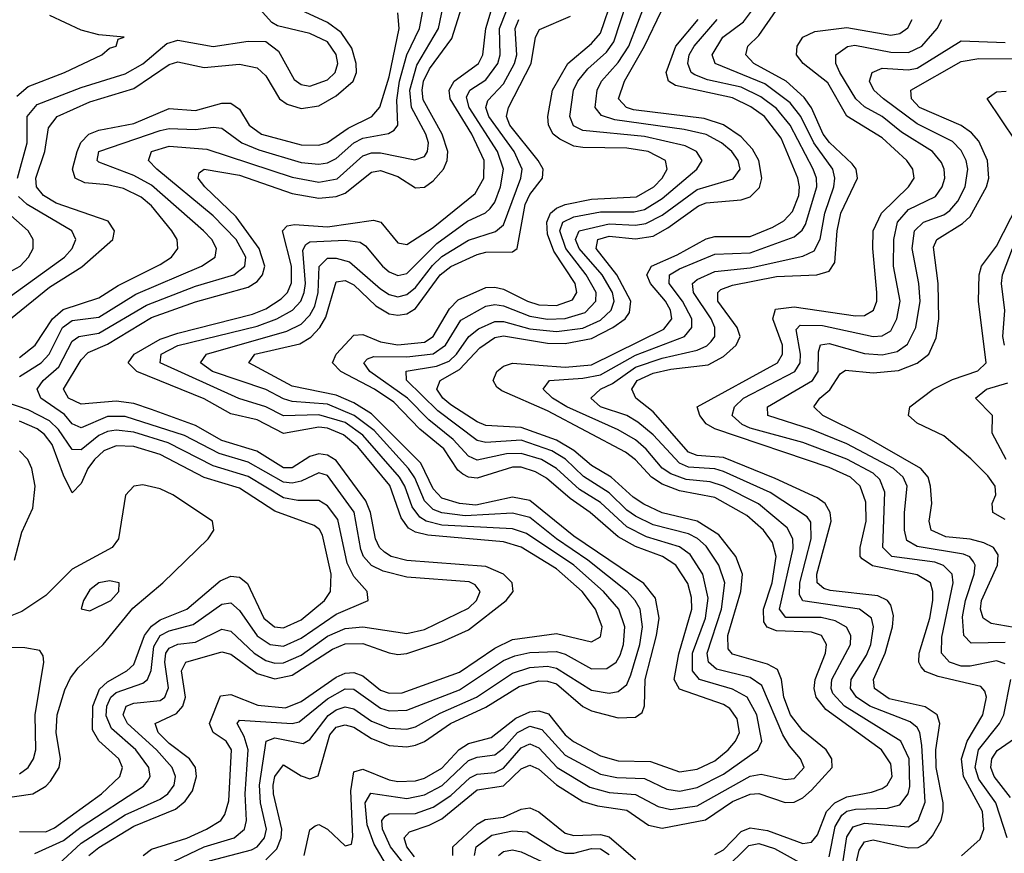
# Model space of a CAD drawing. Header units: inches. Extents: x 990535 to 1117859, y 769386 to 892122.
# Tile 291 of 656: x 1041711 to 1043948, y 875355 to 877250. Entities that reach past the tile are written whole.
import ezdxf

# ---------------------------------------------------------------- set-up
doc = ezdxf.new("R2010")
doc.units = ezdxf.units.IN
doc.header["$MEASUREMENT"] = 0
doc.layers.add('B0847', color=7, linetype='Continuous')

msp = doc.modelspace()

# ---------------------------------------------------------------- linework, layer by layer
at = {"layer": 'B0847', "color": 5}
for points, elevation in [([(1041867.3, 875350), (1041890, 875368.2), (1041970, 875416.5), (1042064.4, 875455.6), (1042086.4, 875473.6), (1042102.9, 875497.1), (1042112.3, 875530), (1042109.9, 875550), (1042096.2, 875570), (1042050, 875604.9), (1042025.3, 875630), (1042018.7, 875650), (1042067, 875673), (1042081.5, 875690), (1042087.1, 875710), (1042078.2, 875770), (1042088.3, 875790), (1042170, 875813), (1042190, 875807.8), (1042250, 875764), (1042290, 875752), (1042330, 875760.4), (1042421, 875819), (1042450, 875831.4), (1042490, 875831.7), (1042550, 875811.2), (1042570, 875806.9), (1042590, 875809.1), (1042670, 875836.1), (1042730, 875863.1), (1042815.9, 875930), (1042831.7, 875950), (1042829.9, 875970), (1042809.8, 875989.7), (1042770, 876006.8), (1042590, 876020.5), (1042554.8, 876030), (1042539.4, 876039.4), (1042528.1, 876050), (1042518.8, 876070), (1042507.5, 876130), (1042496.7, 876156.7), (1042430, 876248.2), (1042410, 876260.3), (1042390, 876263.4), (1042370, 876257), (1042330, 876231), (1042310, 876231), (1042249.1, 876269.1), (1042170, 876293.6), (1042110, 876327.3), (1042010, 876364.1), (1041970, 876377.3), (1041930, 876383.2), (1041850, 876376.3), (1041821.8, 876390), (1041810, 876409.9), (1041850, 876476.5), (1041866.5, 876493.5), (1041910, 876512.7), (1042010, 876573.1), (1042110, 876608.6), (1042230, 876642.3), (1042250, 876654.7), (1042262.6, 876670), (1042267.3, 876690), (1042254.9, 876730), (1042202.2, 876802.2), (1042131.1, 876870), (1042115.9, 876890), (1042118.2, 876901.8), (1042129.6, 876910), (1042210, 876896.2), (1042330, 876855), (1042390, 876844.4), (1042430, 876848), (1042450, 876855.4), (1042510, 876903.7), (1042530, 876907.1), (1042570, 876893.8), (1042610, 876868.1), (1042630, 876869.4), (1042650, 876883.6), (1042673.2, 876910), (1042682.1, 876930), (1042683.2, 876950), (1042670.1, 876990), (1042627.5, 877067.5), (1042624.9, 877090), (1042628.4, 877110), (1042641.5, 877138.5), (1042692.7, 877207.3), (1042737, 877350)], 3720), ([(1042587, 875327), (1042552.9, 875370), (1042535, 875410), (1042533.4, 875430), (1042540.7, 875439.3), (1042550, 875444.6), (1042610, 875445.7), (1042650, 875459.8), (1042690, 875486.6), (1042733.6, 875526.4), (1042750, 875534.9), (1042790, 875538.7), (1042810, 875548.4), (1042850, 875594.6), (1042870, 875603.9), (1042890, 875595), (1042932, 875550), (1043005.9, 875505.9), (1043050, 875493.2), (1043110, 875489.2), (1043161.3, 875461.3), (1043190, 875454.8), (1043250, 875463.4), (1043370, 875530.3), (1043395.2, 875535.2), (1043450, 875522.6), (1043470, 875524.9), (1043492.8, 875550), (1043484.7, 875570), (1043459.3, 875599.3), (1043444.6, 875624.6), (1043396.9, 875736.9), (1043370, 875754.8), (1043293.9, 875773.9), (1043275.7, 875790), (1043272.8, 875810), (1043304.9, 875910), (1043312.7, 875970), (1043299, 876010), (1043270, 876053.5), (1043250.7, 876070.7), (1043230, 876081.1), (1043150, 876102), (1043110, 876121.8), (1043090, 876135.2), (1043050, 876174.2), (1042991.7, 876211.7), (1042950.8, 876250.8), (1042919.9, 876270), (1042850, 876294.6), (1042770, 876289), (1042750, 876293.4), (1042660.9, 876360.9), (1042589.1, 876430.9), (1042589, 876451), (1042657.6, 876462.4), (1042686.2, 876473.8), (1042703.3, 876490), (1042730.8, 876530), (1042752.9, 876547.1), (1042790, 876563.6), (1042810, 876563.9), (1042870, 876547.6), (1042930, 876540.9), (1042990, 876548.5), (1043030, 876567.1), (1043054.7, 876590), (1043061.3, 876610), (1043057.3, 876630), (1043033.8, 876670), (1042982, 876730), (1042973.8, 876750), (1042981.7, 876770), (1043050, 876786), (1043110, 876782.6), (1043133.4, 876786.6), (1043170, 876805.5), (1043250, 876864.2), (1043331.7, 876888.3), (1043347.7, 876910), (1043342.9, 876930), (1043329, 876950), (1043305.1, 876970), (1043270, 876988.9), (1043220.3, 877000.3), (1043062.6, 877022.6), (1043032.5, 877032.5), (1043018.2, 877050), (1043022.7, 877090), (1043032.4, 877110), (1043070, 877152.8), (1043094.3, 877190), (1043155.7, 877350)], 3540), ([(1041705.8, 876890), (1041727.3, 876970), (1041727.8, 877030), (1041750, 877056.8), (1041850, 877095.9), (1041950, 877126.8), (1041990, 877149.6), (1042044.5, 877195.5), (1042070, 877203.1), (1042150, 877189.3), (1042230, 877201.4), (1042270, 877200.7), (1042298.6, 877178.6), (1042334.2, 877114.2), (1042350, 877102.4), (1042370, 877098.8), (1042410, 877113.2), (1042427.4, 877130), (1042433.3, 877150), (1042430, 877170.7), (1042410, 877199.5), (1042370, 877218.9), (1042296.2, 877236.2), (1042283.4, 877243.4), (1042206.4, 877330)], 3840), ([(1041798, 875330), (1041850, 875378), (1041950, 875442.3), (1042030, 875478.2), (1042047.2, 875490), (1042061.4, 875510), (1042064.5, 875530), (1042057.1, 875550), (1042021.3, 875590), (1041955.6, 875650), (1041945.5, 875670), (1041952.1, 875690), (1041970, 875696.8), (1042030, 875702.5), (1042040.6, 875710), (1042049, 875731), (1042040, 875790), (1042042.6, 875810), (1042050, 875821.3), (1042070, 875830.2), (1042110, 875835), (1042170, 875864.3), (1042190, 875860.3), (1042243.6, 875810), (1042270, 875793.2), (1042290, 875787.5), (1042310, 875788.3), (1042350, 875805.9), (1042410, 875848.4), (1042450, 875866.4), (1042490, 875869.6), (1042590, 875855.1), (1042630, 875863.9), (1042730, 875912.1), (1042748.7, 875930), (1042756.6, 875950), (1042745.7, 875965.7), (1042732, 875972), (1042590, 875983.1), (1042536.3, 875996.3), (1042509.7, 876009.7), (1042491.7, 876030), (1042485.6, 876045.6), (1042470.4, 876130.4), (1042410, 876213.8), (1042390, 876220.1), (1042350, 876200.9), (1042330, 876196.3), (1042310, 876198.7), (1042230, 876244.4), (1042163.6, 876263.6), (1042085.2, 876305.2), (1041950, 876348), (1041910, 876348.3), (1041850, 876322.2), (1041830, 876331.5), (1041812.3, 876352.3), (1041758.6, 876390), (1041750.3, 876410), (1041764, 876430), (1041799.4, 876460.6), (1041830, 876519.1), (1041844.9, 876530), (1041890, 876537.3), (1041998.7, 876601.3), (1042110, 876644), (1042196.9, 876670), (1042222.4, 876690), (1042224.1, 876710), (1042202.1, 876750), (1042150, 876804.5), (1042022.2, 876910), (1042003.4, 876930), (1042010.4, 876950), (1042050, 876962.2), (1042135.8, 876955.8), (1042330, 876891.8), (1042390, 876880.4), (1042431.7, 876888.3), (1042490, 876940.5), (1042510, 876947.4), (1042530, 876947.5), (1042608.6, 876931.4), (1042630, 876939), (1042637.5, 876950), (1042639.3, 876970), (1042633.1, 876990), (1042601, 877050), (1042596.9, 877090), (1042613.2, 877146.8), (1042662.1, 877230), (1042679.1, 877310)], 3740), ([(1042356.7, 875350), (1042370, 875408.7), (1042382, 875418), (1042390, 875420.9), (1042410, 875410), (1042450, 875372.5), (1042464.1, 875375.9), (1042467.5, 875392.5), (1042462.6, 875497.4), (1042470, 875540.6), (1042490, 875546.1), (1042550, 875522), (1042570, 875518.5), (1042610, 875520.2), (1042630, 875525.8), (1042670, 875549), (1042709.2, 875590.8), (1042730, 875604.5), (1042781.7, 875618.4), (1042837.7, 875662.3), (1042870, 875676.4), (1042890, 875679.4), (1042912.2, 875672.2), (1042950, 875624.7), (1042969, 875609), (1043030, 875577.1), (1043070, 875565.7), (1043143.8, 875563.8), (1043210, 875540.6), (1043250, 875546.7), (1043290, 875565.3), (1043320.2, 875590), (1043337.3, 875610), (1043345.9, 875630), (1043341, 875661), (1043324.4, 875684.4), (1043310, 875693.4), (1043210, 875728.3), (1043197.8, 875750), (1043208.5, 875808.5), (1043238, 875910), (1043237, 875937), (1043228.4, 875968.4), (1043201.7, 876010), (1043171.2, 876030), (1043110, 876052.8), (1043070, 876074.5), (1043006.9, 876130), (1042961.4, 876161.4), (1042907.7, 876207.7), (1042882.6, 876222.6), (1042850, 876232.7), (1042830, 876232.8), (1042750, 876207.7), (1042730, 876210.2), (1042717.1, 876217.1), (1042706, 876226), (1042674.2, 876274.2), (1042619.4, 876319.4), (1042560.8, 876380.8), (1042516.6, 876410), (1042440.5, 876450), (1042421, 876470), (1042429.7, 876490), (1042470, 876533.2), (1042490, 876534.2), (1042530, 876517.7), (1042570, 876510.8), (1042630, 876517.2), (1042650.4, 876530), (1042687.1, 876592.9), (1042706.6, 876613.4), (1042770, 876641), (1042790, 876642.1), (1042810, 876637.1), (1042864.4, 876610), (1042890, 876602.1), (1042930, 876600.3), (1042966.6, 876613.4), (1042976.3, 876630), (1042972.8, 876650), (1042924.1, 876724.1), (1042910, 876762.5), (1042908.1, 876790), (1042916.8, 876810), (1042930, 876821.3), (1042950, 876829.7), (1043010, 876841.9), (1043112.4, 876847.6), (1043151.3, 876870), (1043170.5, 876890), (1043181.7, 876910), (1043177.8, 876930), (1043138.8, 876950), (1043090, 876957.6), (1042990, 876959.2), (1042970, 876962.3), (1042938.1, 876978.1), (1042922.9, 876990), (1042912.2, 877010), (1042910.7, 877030), (1042921.2, 877090), (1042955.9, 877150), (1043010, 877196), (1043030, 877219), (1043057.9, 877302)], 3580), ([(1043581.6, 875338.4), (1043590, 875392.3), (1043604.3, 875415.7), (1043630, 875423.6), (1043730, 875415.5), (1043752.3, 875430), (1043768.2, 875471.8), (1043760.6, 875600.6), (1043756, 875630), (1043750, 875641), (1043733.9, 875653.9), (1043641.9, 875690), (1043611.9, 875710), (1043598.1, 875730), (1043599.6, 875750), (1043634.4, 875805.6), (1043644.4, 875830), (1043650.2, 875870), (1043645.7, 875890), (1043618.7, 875910), (1043490, 875928.8), (1043482.4, 875942.4), (1043483.2, 875970), (1043509, 876070), (1043507.9, 876107.9), (1043499.7, 876119.7), (1043415.5, 876175.5), (1043310, 876222.7), (1043290, 876228.7), (1043230, 876232.9), (1043210, 876241.6), (1043150, 876306.6), (1043115.1, 876335.1), (1043090, 876350), (1043030.4, 876370), (1043008.3, 876390), (1043030.3, 876410), (1043057.3, 876422.7), (1043110, 876460.2), (1043170, 876480.3), (1043250, 876498.8), (1043271.5, 876508.5), (1043281.6, 876518.4), (1043289.9, 876530), (1043290, 876550), (1043281.4, 876570), (1043241.2, 876630), (1043239.3, 876650), (1043250, 876659.4), (1043290, 876677.5), (1043370, 876685.8), (1043490, 876712.6), (1043515.4, 876724.6), (1043529.1, 876750.9), (1043539.6, 876810), (1043560.6, 876870), (1043563, 876890), (1043558, 876910), (1043514.7, 876970), (1043485.5, 877030), (1043461.1, 877061.1), (1043403.8, 877103.8), (1043291.1, 877150), (1043284.1, 877170), (1043307.9, 877210), (1043355, 877245), (1043389.1, 877290.9)], 3440), ([(1041690, 876569.8), (1041778, 876642), (1041851.5, 876688.5), (1041922.1, 876750), (1041925.6, 876770), (1041911.9, 876791.9), (1041793.1, 876833.1), (1041764.7, 876850), (1041748.8, 876870), (1041747.4, 876890), (1041767.7, 876950), (1041775.7, 877004.3), (1041796, 877030), (1041870, 877063.5), (1041970, 877093.9), (1042050, 877148.3), (1042070, 877154), (1042130, 877141), (1042210, 877148.5), (1042250, 877140.3), (1042270, 877122.6), (1042300.8, 877070), (1042318.1, 877058.2), (1042350, 877048.1), (1042390, 877053.8), (1042430, 877076.9), (1042468.5, 877110), (1042475.9, 877130), (1042475.3, 877150), (1042465.1, 877185.1), (1042441.1, 877221.1), (1042410, 877243.8), (1042309.9, 877290)], 3820), ([(1041710, 876438.8), (1041759.1, 876470), (1041777.5, 876490), (1041807.6, 876550), (1041830, 876566.4), (1041890, 876573.9), (1041974.1, 876625.9), (1042123.6, 876690), (1042154.5, 876710), (1042157.9, 876730), (1042147.5, 876750), (1042128.5, 876770), (1042010, 876873.9), (1041970, 876895.9), (1041890, 876926.1), (1041886.5, 876930), (1041890, 876950.4), (1042030, 876998.3), (1042050, 877002.4), (1042110, 877000), (1042150, 877005.7), (1042170, 877003.3), (1042215, 876970), (1042254.1, 876954.1), (1042350, 876925.6), (1042390, 876921.4), (1042410, 876924.4), (1042430, 876934.5), (1042470, 876970.4), (1042490, 876980.7), (1042548.5, 876991.5), (1042561.5, 876998.5), (1042569.5, 877010), (1042567.3, 877067.3), (1042573.7, 877110), (1042590.3, 877169.7), (1042618.9, 877230), (1042626.8, 877270)], 3760), ([(1041991.2, 875350), (1042010, 875364.3), (1042090, 875389.7), (1042134.8, 875410), (1042167.2, 875430), (1042176.6, 875443.4), (1042185.4, 875474.6), (1042191.8, 875590), (1042179.5, 875610), (1042149.9, 875630), (1042142, 875650), (1042166.7, 875713.2), (1042190, 875716.1), (1042251.8, 875691.8), (1042314.3, 875685.7), (1042350, 875700.4), (1042430, 875755.8), (1042450, 875764.9), (1042470, 875766.5), (1042490, 875758.9), (1042530, 875726.3), (1042550, 875719.2), (1042579.7, 875720.3), (1042710, 875766.7), (1042790, 875821.4), (1042830, 875840.9), (1042930, 875854.7), (1043010, 875835.9), (1043030, 875846.9), (1043033.7, 875870), (1043018.8, 875910), (1042988.9, 875950), (1042930, 876001.8), (1042850, 876050.9), (1042810, 876062.9), (1042638, 876078), (1042610, 876085), (1042594, 876094), (1042577.5, 876117.5), (1042551.4, 876191.4), (1042479.2, 876279.2), (1042446.4, 876306.4), (1042410, 876321.4), (1042390, 876324), (1042310, 876309.7), (1042250, 876340.5), (1042190, 876354.4), (1042130, 876388.1), (1041976.4, 876450), (1041957, 876470), (1041970.5, 876490), (1042030, 876523.5), (1042070, 876537.7), (1042239.8, 876580.3), (1042270, 876592.8), (1042304.7, 876615.3), (1042319.2, 876630), (1042328.5, 876651.5), (1042328.4, 876690), (1042308, 876770), (1042318.5, 876781.5), (1042335.3, 876784.7), (1042410, 876778.8), (1042514.5, 876794.5), (1042531, 876790), (1042570, 876742.6), (1042590, 876739.3), (1042650, 876777.7), (1042745.1, 876854.9), (1042765.1, 876890), (1042765.9, 876930), (1042738, 876990), (1042689, 877070), (1042686.6, 877090), (1042698.1, 877110), (1042752.8, 877150), (1042763.1, 877170), (1042769.5, 877230), (1042781.7, 877270)], 3680), ([(1042045.3, 875330), (1042130, 875369.7), (1042197.6, 875390), (1042221.2, 875410), (1042226.2, 875430), (1042222.6, 875490), (1042229.4, 875590), (1042220.7, 875620.7), (1042204.6, 875650), (1042210, 875658.1), (1042329.8, 875650.2), (1042345.8, 875654.2), (1042410, 875706.3), (1042450, 875729), (1042470, 875728.1), (1042530, 875685.1), (1042550, 875679.3), (1042590, 875680.3), (1042710, 875726.6), (1042810, 875793.2), (1042835.6, 875804.4), (1042870, 875811.6), (1042930, 875813.8), (1042950, 875807.7), (1043010, 875774.8), (1043044.9, 875775.1), (1043066.1, 875790), (1043074.7, 875805.3), (1043082.4, 875830), (1043085.7, 875870), (1043071.9, 875910), (1043037.1, 875950), (1042969.7, 876010), (1042862.3, 876082.3), (1042830, 876092.7), (1042670, 876101.4), (1042634.4, 876110), (1042619.4, 876119.4), (1042602.5, 876142.5), (1042585.4, 876190), (1042573.5, 876210), (1042490, 876305.9), (1042450, 876334.2), (1042390, 876351.6), (1042310, 876349.6), (1042270, 876370.2), (1042208.6, 876388.6), (1042029.5, 876470), (1042032, 876490), (1042070, 876509.4), (1042250, 876553.2), (1042294.7, 876570), (1042330.1, 876589.9), (1042349, 876610), (1042357, 876630), (1042359.7, 876650), (1042353.7, 876726.3), (1042360.8, 876739.2), (1042370, 876745.1), (1042450, 876748.8), (1042483.9, 876743.9), (1042496, 876736), (1042534.9, 876690), (1042550, 876677.2), (1042570, 876668.8), (1042590, 876673.4), (1042658.6, 876741.4), (1042727.7, 876792.3), (1042768.9, 876811.1), (1042779.3, 876820.7), (1042790, 876835.1), (1042803.1, 876870), (1042810.2, 876910), (1042796.3, 876950), (1042731.8, 877050), (1042726.1, 877073.9), (1042733.3, 877090), (1042770, 877113.1), (1042797, 877150), (1042802.6, 877170), (1042800.8, 877230), (1042816.4, 877270)], 3660), ([(1042554.9, 875310), (1042515.8, 875375.8), (1042500.1, 875420.1), (1042495.2, 875470), (1042508.3, 875491.7), (1042590, 875479.9), (1042630, 875488.2), (1042670.4, 875509.6), (1042730, 875565.9), (1042750, 875573.7), (1042790, 875579.1), (1042810, 875594.4), (1042841.5, 875630), (1042870, 875643.8), (1042896.7, 875636.7), (1042950, 875577.9), (1043030, 875534.9), (1043067.6, 875527.6), (1043130, 875525.1), (1043180.8, 875500.8), (1043210, 875496.1), (1043250, 875504.6), (1043310, 875535.1), (1043387.9, 875590), (1043397, 875610), (1043385.2, 875670), (1043363.4, 875710), (1043330, 875728.1), (1043255.1, 875750), (1043239.1, 875770), (1043239.4, 875810), (1043268.5, 875890), (1043275.2, 875935.2), (1043262.9, 875990), (1043234.3, 876034.3), (1043210, 876051.7), (1043134.8, 876074.8), (1043090, 876097.1), (1043030, 876152.4), (1042982.2, 876182.2), (1042929.9, 876229.9), (1042895.9, 876250), (1042850, 876264.2), (1042817, 876263), (1042750, 876249.1), (1042730, 876257.7), (1042695.6, 876295.6), (1042640.1, 876340.1), (1042591.7, 876390), (1042505.9, 876450), (1042492.8, 876470), (1042501.1, 876478.9), (1042515.5, 876484.5), (1042590, 876483.9), (1042650, 876490.2), (1042677.8, 876510), (1042713, 876567), (1042770, 876598.6), (1042790, 876602.3), (1042810, 876599.2), (1042870, 876575.7), (1042910, 876569.2), (1042950, 876570.5), (1042995.4, 876584.6), (1043019.4, 876610), (1043020.1, 876630), (1042998, 876670), (1042951.6, 876730), (1042938.1, 876770), (1042945, 876790), (1042970, 876802.1), (1043030, 876813.3), (1043106.8, 876813.2), (1043130, 876818.7), (1043170, 876843.6), (1043248.8, 876910), (1043261.1, 876930), (1043248.4, 876950), (1043222.9, 876962.9), (1043130, 876984.3), (1042990, 876997.9), (1042968.7, 877008.7), (1042960.3, 877030), (1042969.2, 877090), (1042978.5, 877110), (1043001.6, 877138.4), (1043043.5, 877176.5), (1043060.4, 877199.6), (1043089.8, 877290)], 3560), ([(1042607.5, 875347.5), (1042590.2, 875370), (1042583.8, 875390), (1042595.9, 875404.1), (1042641.2, 875418.8), (1042670, 875433.5), (1042750, 875499.7), (1042810, 875508.7), (1042850, 875547.1), (1042870, 875555.6), (1042890, 875546.5), (1042930, 875510.7), (1042990, 875473.3), (1043023.4, 875463.4), (1043090, 875453.3), (1043139.4, 875419.4), (1043170, 875412), (1043268.8, 875431.2), (1043330, 875472.9), (1043370, 875489.6), (1043390, 875490.9), (1043450, 875471), (1043470, 875471.7), (1043490, 875480.9), (1043510, 875498.9), (1043556.6, 875550), (1043555.9, 875570), (1043543, 875590), (1043490, 875633.2), (1043462.3, 875670), (1043447.1, 875710), (1043441.4, 875750), (1043432.6, 875772.6), (1043410, 875785.1), (1043330, 875807.5), (1043320.3, 875820.3), (1043319.9, 875850), (1043349.1, 875950), (1043352.6, 875990), (1043338.1, 876030), (1043298.8, 876078.8), (1043250, 876109.8), (1043170, 876128.8), (1043128.7, 876148.7), (1043104.4, 876164.4), (1043054.1, 876210), (1043010, 876236.6), (1042970, 876270.9), (1042930, 876294), (1042850, 876323.2), (1042770, 876327.8), (1042750, 876335.6), (1042690, 876374.6), (1042671.8, 876390), (1042658.4, 876410), (1042665.7, 876430), (1042710, 876454.8), (1042755.9, 876504.1), (1042790, 876527.3), (1042810, 876531.2), (1042910, 876515), (1042950, 876513.6), (1043010, 876525.3), (1043058.6, 876550), (1043085.9, 876570), (1043095.8, 876584.2), (1043099.5, 876610), (1043067.3, 876670), (1043020.3, 876730), (1043024.2, 876750), (1043050, 876757.9), (1043110, 876751.7), (1043150, 876758.1), (1043183.4, 876776.6), (1043253.2, 876826.8), (1043270, 876833.5), (1043350, 876840.3), (1043370, 876847.5), (1043391.2, 876868.8), (1043396.8, 876890), (1043390, 876930), (1043375.8, 876955.8), (1043350, 876983.9), (1043310, 877011.3), (1043265.4, 877025.4), (1043105, 877045), (1043089.5, 877050), (1043071.5, 877070), (1043084.9, 877110), (1043130.1, 877190), (1043168.8, 877270)], 3520), ([(1043605.6, 875310), (1043617.6, 875362.4), (1043630, 875381.5), (1043650, 875386), (1043730, 875367.6), (1043751.7, 875368.3), (1043770, 875378.1), (1043784.9, 875395.1), (1043803.9, 875430), (1043809, 875450), (1043809.1, 875470), (1043792.6, 875550), (1043792.4, 875590), (1043801.1, 875650), (1043795.4, 875670), (1043768.2, 875688.2), (1043686, 875706), (1043653, 875730), (1043650.2, 875750), (1043677.2, 875810), (1043694, 875870), (1043695.7, 875895.7), (1043690, 875919.4), (1043682.2, 875930), (1043660.2, 875940.2), (1043552.2, 875952.2), (1043537.3, 875957.3), (1043522.7, 875970), (1043521.6, 875990), (1043554.5, 876110), (1043552.4, 876130), (1043540.9, 876150), (1043522.9, 876162.9), (1043427.3, 876207.3), (1043310, 876254.7), (1043250, 876259.6), (1043230, 876266.6), (1043150, 876358.5), (1043110.3, 876390), (1043101.3, 876410), (1043113.6, 876430), (1043150, 876446.6), (1043190, 876455.7), (1043274.8, 876465.2), (1043310, 876484.7), (1043338.2, 876510), (1043347.8, 876530), (1043340.5, 876550), (1043297.1, 876610), (1043296.5, 876630), (1043303.6, 876636.4), (1043330, 876646.4), (1043430, 876666.6), (1043522, 876670), (1043550, 876678.2), (1043562.3, 876697.7), (1043568.1, 876770), (1043576, 876810), (1043613.8, 876890), (1043611.2, 876910), (1043602.4, 876922.4), (1043550.7, 876970.7), (1043536.3, 876990), (1043509.3, 877049.3), (1043493.2, 877073.2), (1043451.8, 877110), (1043378.9, 877150), (1043360.1, 877170), (1043365.1, 877190), (1043390, 877213.8), (1043429.3, 877270.7)], 3420), ([(1041703.7, 877076.3), (1041730, 877097.9), (1041812.5, 877130), (1041897.3, 877170), (1041914.8, 877185.2), (1041929.4, 877190), (1041934.5, 877205.5), (1041948, 877210), (1041890, 877215.3), (1041850, 877226), (1041779.3, 877259.3)], 3860), ([(1041710, 876481.8), (1041745.7, 876510), (1041785.4, 876570), (1041809, 876591), (1041890, 876617.8), (1041934.6, 876645.4), (1042030, 876693.4), (1042055.4, 876710), (1042069.5, 876730), (1042068, 876750), (1042056.4, 876770), (1042010, 876826.7), (1041986.6, 876846.6), (1041946.3, 876866.3), (1041910, 876874.8), (1041858.8, 876878.8), (1041836.3, 876890), (1041830.9, 876910), (1041841.5, 876950), (1041849.5, 876970.5), (1041868, 876990), (1041890, 876998.5), (1041970, 877014), (1042050, 877048.1), (1042110, 877043.8), (1042170, 877060), (1042190, 877060.3), (1042210, 877046.9), (1042232.1, 877010), (1042260.3, 876990), (1042350, 876965.8), (1042390, 876964.9), (1042410, 876970.7), (1042456.7, 877003.3), (1042510.4, 877029.6), (1042529, 877051), (1042550, 877119.8), (1042572.5, 877230), (1042570, 877265.4)], 3780), ([(1042141.6, 875338.4), (1042237.1, 875362.9), (1042250.5, 875370), (1042266.7, 875390), (1042271.1, 875410), (1042258, 875470), (1042255.1, 875510), (1042270.9, 875610), (1042290, 875618), (1042354.9, 875605.1), (1042370, 875613.6), (1042411.7, 875668.3), (1042430, 875681.3), (1042450, 875688), (1042470, 875683.5), (1042510, 875655.4), (1042550, 875639.9), (1042590, 875637.5), (1042610, 875642.8), (1042666.3, 875673.7), (1042748.6, 875710), (1042830, 875764.4), (1042870, 875777.8), (1042910, 875780.2), (1042930, 875776), (1043010, 875725.8), (1043050, 875719.3), (1043070, 875722.9), (1043090, 875738.9), (1043099.3, 875760.7), (1043119.6, 875830), (1043125.6, 875870), (1043120, 875910), (1043109.2, 875930), (1043090.5, 875950), (1043001.7, 876021.7), (1042930.4, 876070), (1042870, 876118.3), (1042830, 876128.3), (1042722.5, 876122.5), (1042670, 876129.1), (1042650, 876136.6), (1042630, 876156), (1042608.5, 876208.5), (1042593.9, 876230), (1042515.9, 876315.9), (1042470.6, 876350.6), (1042410, 876375.7), (1042330, 876381.8), (1042310, 876387.9), (1042270, 876409.6), (1042148.6, 876450), (1042121.6, 876470), (1042135, 876490), (1042317.9, 876542.1), (1042350, 876557.9), (1042370, 876578.1), (1042381.1, 876598.9), (1042389, 876630), (1042390.8, 876689.2), (1042410, 876707.6), (1042430, 876707.8), (1042459.6, 876699.6), (1042530, 876637.9), (1042550, 876625), (1042570, 876620.3), (1042590, 876625.2), (1042610, 876641.5), (1042648.6, 876691.4), (1042670, 876711.7), (1042730, 876748.8), (1042791.6, 876768.4), (1042810, 876784), (1042849.5, 876890), (1042852.4, 876910), (1042833.8, 876950), (1042776.7, 877030), (1042769.7, 877050), (1042774.1, 877065.9), (1042810, 877104.5), (1042835, 877150), (1042840.2, 877170), (1042836.4, 877230), (1042844.9, 877250)], 3640), ([(1042270, 875340.7), (1042294.8, 875365.2), (1042304.3, 875390), (1042306, 875410), (1042287, 875490), (1042286.8, 875510), (1042290.2, 875529.8), (1042310, 875556.3), (1042350, 875531.4), (1042370, 875524.3), (1042388.5, 875531.5), (1042415.6, 875624.4), (1042430, 875641.7), (1042450, 875647.3), (1042470, 875641.8), (1042510, 875616.4), (1042550, 875600.2), (1042590, 875596.9), (1042610, 875601), (1042630.5, 875609.5), (1042689.6, 875650.4), (1042770, 875687.1), (1042845.7, 875734.3), (1042890, 875747.1), (1042910, 875746.8), (1042930, 875740.2), (1042990, 875688.6), (1043010, 875679.1), (1043070, 875663), (1043110, 875664.4), (1043124.6, 875675.4), (1043129.9, 875690.1), (1043131.5, 875750), (1043157.8, 875850), (1043163.4, 875890), (1043154.9, 875934.9), (1043128.8, 875968.8), (1042970, 876075.7), (1042870, 876156.9), (1042830, 876164.8), (1042746.6, 876146.6), (1042710, 876150.4), (1042670, 876162.7), (1042650, 876183.9), (1042621.7, 876241.7), (1042510, 876354.4), (1042470, 876379.3), (1042430, 876396.8), (1042330, 876417.1), (1042231.1, 876470), (1042244.9, 876490), (1042347, 876513), (1042371.9, 876528.1), (1042392.2, 876550), (1042406.2, 876573.8), (1042430, 876653.9), (1042450, 876657.5), (1042470, 876647.3), (1042519.7, 876599.7), (1042550, 876581.6), (1042570, 876578), (1042590, 876581), (1042610, 876593.3), (1042665.9, 876670), (1042690, 876689.2), (1042750, 876716.6), (1042770, 876721.6), (1042830, 876722.2), (1042840.9, 876730), (1042858.7, 876830), (1042870, 876852.7), (1042898.5, 876890), (1042900.1, 876910), (1042888.9, 876930), (1042824, 877010), (1042816.8, 877030), (1042821.1, 877050), (1042872.4, 877150), (1042882.8, 877210), (1042892, 877228), (1042961.7, 877258.3)], 3620), ([(1043290, 875352.5), (1043310, 875363.4), (1043350, 875404.6), (1043370, 875412.9), (1043410, 875407.1), (1043490, 875377.6), (1043510, 875380.6), (1043523.1, 875396.9), (1043544.1, 875450), (1043562.6, 875470), (1043590, 875483.4), (1043646.1, 875493.9), (1043670, 875502.8), (1043681.2, 875510), (1043692.7, 875530), (1043690, 875558.7), (1043668.9, 875590), (1043542.2, 875682.2), (1043520.1, 875710), (1043515.7, 875730), (1043518, 875750), (1043541.7, 875810), (1043544.1, 875830), (1043532.3, 875850), (1043510, 875858.1), (1043430, 875860.8), (1043409.1, 875869.1), (1043401.6, 875881.6), (1043400.4, 875910), (1043420.2, 875970), (1043429.2, 876030), (1043421.4, 876061.4), (1043400.4, 876090), (1043362.9, 876122.9), (1043290, 876163.9), (1043210, 876178.8), (1043170, 876194.1), (1043146, 876210), (1043109.6, 876249.6), (1043086.9, 876266.9), (1042910, 876360.8), (1042806.3, 876406.3), (1042795, 876415), (1042786.4, 876430), (1042794.5, 876450), (1042810, 876462.4), (1042830, 876469.3), (1042950, 876460.5), (1043010, 876465.8), (1043173.8, 876546.2), (1043192, 876570), (1043189.1, 876590), (1043178, 876610), (1043144.1, 876650), (1043135.8, 876670), (1043145.9, 876690), (1043204.3, 876715.7), (1043270, 876752.2), (1043290, 876757.4), (1043370, 876757.1), (1043421.8, 876778.2), (1043446.9, 876793.1), (1043466.3, 876813.7), (1043480.5, 876850), (1043482.4, 876870), (1043478.9, 876890), (1043440.4, 876980.4), (1043402.7, 877030), (1043372.1, 877052.1), (1043330, 877072), (1043200.3, 877100.3), (1043184.8, 877110), (1043179.7, 877130), (1043201.2, 877190), (1043252, 877250)], 3480), ([(1043550, 875347.2), (1043563.8, 875416.2), (1043578.3, 875441.7), (1043590, 875450.7), (1043610, 875455.7), (1043682.2, 875457.8), (1043710, 875465), (1043729.4, 875490), (1043732.7, 875507.3), (1043731.2, 875570), (1043713, 875610), (1043584.4, 875690), (1043558.5, 875718.5), (1043554, 875730), (1043556.2, 875750), (1043598.4, 875830), (1043599.2, 875850), (1043589.5, 875869.5), (1043563.4, 875883.4), (1043531.5, 875891.5), (1043451.1, 875891.1), (1043437.1, 875910), (1043467.8, 876047.8), (1043466.9, 876070), (1043454.7, 876094.7), (1043389.4, 876149.4), (1043310, 876189.4), (1043279.5, 876199.5), (1043225, 876205), (1043190, 876217.4), (1043170.6, 876230.6), (1043134, 876274), (1043110, 876294.7), (1043070, 876317.5), (1042953.9, 876370), (1042921.1, 876390), (1042900.3, 876410), (1042914.2, 876430), (1042990, 876435), (1043030, 876442.6), (1043110, 876487.7), (1043220.9, 876530), (1043237.9, 876550), (1043237.5, 876570), (1043216.5, 876610), (1043185.9, 876650), (1043186.8, 876670), (1043210, 876684), (1043290, 876717), (1043370, 876720.3), (1043470, 876756.2), (1043488.6, 876771.4), (1043495.8, 876784.2), (1043521.4, 876870), (1043520.7, 876890), (1043513.8, 876910), (1043461.4, 877010), (1043430, 877048), (1043394.4, 877074.3), (1043350, 877096.6), (1043273, 877113), (1043244.6, 877124.5), (1043236.6, 877130), (1043228.3, 877150), (1043232, 877170), (1043243, 877190), (1043295.1, 877250)], 3460), ([(1043850.3, 875349.7), (1043892.9, 875387.1), (1043901, 875410), (1043897.9, 875450), (1043854.7, 875530), (1043850.1, 875570), (1043863, 875610), (1043898.8, 875670), (1043907.1, 875710), (1043903.7, 875723.7), (1043894.3, 875734.3), (1043797.1, 875757.1), (1043768.2, 875768.2), (1043758.7, 875778.7), (1043753.3, 875790), (1043754.6, 875810), (1043778.3, 875890), (1043785.2, 875930), (1043785.7, 875950), (1043780.1, 875970), (1043750, 875988.5), (1043648.4, 876008.4), (1043624.4, 876024.4), (1043620.3, 876030), (1043620.6, 876050), (1043634.1, 876110), (1043633.1, 876153.1), (1043620.3, 876190), (1043598.1, 876210), (1043550, 876232.2), (1043290, 876319.7), (1043270, 876331.1), (1043256.1, 876350), (1043249.9, 876370), (1043432.5, 876470), (1043443.7, 876490), (1043443.7, 876510), (1043421.5, 876570), (1043427.8, 876592.2), (1043470, 876597.6), (1043610, 876576.9), (1043630, 876577.9), (1043650.4, 876589.6), (1043657.9, 876610), (1043658.2, 876630), (1043649, 876730), (1043650, 876770), (1043668.6, 876810), (1043730.3, 876870), (1043743, 876890), (1043740.1, 876910), (1043725.9, 876930), (1043670, 876981.3), (1043590.3, 877030.3), (1043546.5, 877106.5), (1043490.6, 877150), (1043475.7, 877170), (1043477.1, 877190), (1043489.7, 877210), (1043517.2, 877222.8), (1043590, 877232), (1043690, 877214.5), (1043710, 877218.6), (1043728.2, 877231.8), (1043738.4, 877250)], 3380), ([(1043950, 875785.7), (1043930, 875792.9), (1043870, 875780.6), (1043850, 875780.8), (1043823.4, 875790), (1043805.2, 875810), (1043806.1, 875846.1), (1043831.7, 875970), (1043829.6, 875990), (1043809.6, 876009.6), (1043790, 876016.7), (1043692.1, 876030), (1043671.8, 876050), (1043675.9, 876175.9), (1043665, 876205), (1043650, 876218.9), (1043590, 876250.8), (1043490, 876289.2), (1043370, 876321.8), (1043351.8, 876330), (1043329.5, 876350), (1043334.9, 876370), (1043355.1, 876390), (1043471.7, 876450), (1043484.1, 876470), (1043484.9, 876490), (1043474.5, 876545.5), (1043484.2, 876555.9), (1043534.7, 876554.7), (1043650, 876529.6), (1043670, 876531.3), (1043690, 876542.4), (1043703.5, 876570), (1043711.1, 876610), (1043695.7, 876690), (1043697.1, 876750), (1043705.4, 876790), (1043730, 876818.7), (1043791.6, 876848.4), (1043806.9, 876870), (1043812.3, 876890), (1043811.3, 876910), (1043805.1, 876925.1), (1043784.9, 876950), (1043714.2, 876994.2), (1043670, 877029.7), (1043630, 877051.7), (1043610.2, 877070), (1043573.9, 877130), (1043565, 877150), (1043564.7, 877170), (1043591.2, 877188.8), (1043608.3, 877191.7), (1043690, 877176.5), (1043730, 877175.2), (1043760.1, 877190), (1043795.4, 877230), (1043805.7, 877250)], 3360), ([(1043950, 875834.4), (1043872.6, 875832.6), (1043855.6, 875850), (1043852.9, 875892.9), (1043859.9, 875930), (1043879.4, 875990), (1043881.3, 876010), (1043877.7, 876017.7), (1043869.3, 876029.3), (1043855, 876035), (1043750, 876052.9), (1043726, 876066), (1043720.8, 876090), (1043720.6, 876130), (1043727, 876190), (1043718.2, 876210), (1043695.9, 876230), (1043590, 876285.6), (1043510, 876318.3), (1043410.5, 876350.5), (1043409.9, 876370), (1043511.7, 876430), (1043524.9, 876450), (1043525.3, 876494.7), (1043530, 876511), (1043550, 876514), (1043630, 876491.1), (1043670, 876487.9), (1043704, 876496), (1043727.8, 876512.2), (1043746.9, 876550), (1043756.2, 876610), (1043753.7, 876650), (1043738.5, 876730), (1043743.7, 876770), (1043764.5, 876790), (1043810, 876806.1), (1043824, 876816), (1043842.5, 876837.5), (1043858.7, 876870), (1043864.9, 876910), (1043861.3, 876930), (1043850, 876952.5), (1043830, 876973.1), (1043750, 877013.1), (1043673.4, 877070), (1043651.4, 877090), (1043641.8, 877110), (1043647.5, 877130), (1043670, 877140.1), (1043730, 877136), (1043750, 877139.8), (1043850, 877201.9), (1043950, 877197.8)], 3340), ([(1043970, 875868.2), (1043917.5, 875877.5), (1043899.4, 875890), (1043893.6, 875910), (1043895.8, 875930), (1043932.2, 876010), (1043933.8, 876033.8), (1043923.3, 876050), (1043900.9, 876060.9), (1043870, 876068.9), (1043814.7, 876074.7), (1043781.9, 876090), (1043777.1, 876110), (1043783.3, 876150), (1043779.9, 876190), (1043774.7, 876210), (1043758.2, 876230), (1043630, 876303.6), (1043535.4, 876350), (1043515, 876370), (1043528.5, 876390), (1043551.3, 876408.7), (1043575.1, 876444.9), (1043587, 876453), (1043650, 876447.6), (1043707.2, 876452.8), (1043750, 876469.3), (1043776.2, 876490), (1043793.2, 876526.8), (1043798.9, 876570), (1043797.1, 876650), (1043786.9, 876733.1), (1043794.7, 876750), (1043853.1, 876786.9), (1043870, 876802.3), (1043907.5, 876870), (1043912.7, 876890), (1043909.7, 876930), (1043890, 876973.9), (1043873, 876993), (1043849.5, 877009.5), (1043755.2, 877050), (1043737.1, 877070), (1043735, 877090), (1043850, 877155), (1043890, 877161.5), (1043990, 877161.1)], 3320), ([(1043973.9, 876973.9), (1043909, 877071), (1043930, 877085.9), (1043952.3, 877087.7)], 3280), ([(1041690, 876621.5), (1041812, 876710), (1041829.6, 876730), (1041837.8, 876750), (1041829.4, 876770), (1041727.7, 876830), (1041708.2, 876848.2)], 3840), ([(1043950, 876114), (1043921.6, 876130), (1043919.9, 876150), (1043928.4, 876170), (1043927.1, 876190), (1043910, 876213), (1043871.9, 876251.9), (1043810, 876303.8), (1043750, 876332.7), (1043729.9, 876350), (1043733.2, 876370), (1043786.2, 876410), (1043830, 876432.4), (1043887.9, 876452.1), (1043906.8, 876470), (1043889.2, 876610), (1043890.5, 876670), (1043895.7, 876690), (1043930, 876735.2), (1043978.5, 876830)], 3280), ([(1041670, 876667.1), (1041711.5, 876690), (1041730.7, 876710), (1041741.2, 876730), (1041741.2, 876750), (1041729.5, 876770), (1041677.1, 876817.1)], 3860), ([(1043948.4, 876510), (1043944.5, 876530), (1043948.9, 876588.9), (1043941, 876650), (1043944, 876670), (1043966.2, 876730)], 3260), ([(1043952, 876250), (1043920.2, 876310), (1043920.7, 876350), (1043882.4, 876390), (1043907.6, 876410), (1043955.5, 876424.5)], 3260), ([(1041745.3, 875354.7), (1041810, 875384.5), (1041850, 875415.5), (1041992.2, 875507.8), (1042001.2, 875518.8), (1042007.3, 875530), (1042004.1, 875550), (1041974.4, 875590), (1041919, 875639), (1041907.4, 875667.4), (1041908.3, 875690), (1041917.4, 875710), (1041930, 875721), (1041990, 875741.8), (1042001.2, 875750), (1042009.2, 875770.8), (1042015, 875825), (1042029.8, 875850), (1042050, 875860.5), (1042105, 875875), (1042170, 875921.1), (1042190, 875924.7), (1042210, 875907.2), (1042250, 875849.6), (1042279.6, 875830), (1042310, 875826), (1042350, 875844.1), (1042430, 875898.7), (1042502.3, 875930), (1042500.2, 875950), (1042470, 875984.3), (1042454.9, 876014.9), (1042433.7, 876113.7), (1042410, 876144.7), (1042390, 876156.8), (1042342.6, 876157.4), (1042310, 876163.5), (1042230, 876211.3), (1042150, 876235.8), (1042047.8, 876287.8), (1041970, 876312.2), (1041930, 876316.7), (1041910, 876314.1), (1041890, 876305.1), (1041850, 876272.1), (1041830, 876273.2), (1041798.7, 876318.6), (1041778.3, 876338.3), (1041730, 876363.4), (1041652.1, 876390)], 3760), ([(1041710, 875404.9), (1041770, 875404), (1041790, 875412.9), (1041896.1, 875490), (1041938.3, 875530), (1041943.9, 875550), (1041935.7, 875570), (1041890.6, 875610.6), (1041875.9, 875635.9), (1041876.8, 875690), (1041892, 875728), (1041910, 875745.2), (1041954.2, 875770), (1041970, 875784.3), (1041994.3, 875850), (1042010, 875871.3), (1042030, 875885.8), (1042090, 875910.3), (1042165.7, 875974.3), (1042190, 875985), (1042210, 875982.9), (1042228.1, 875968.1), (1042265.4, 875890), (1042289.7, 875870), (1042310, 875867.8), (1042350, 875885.7), (1042402.8, 875930), (1042416.8, 875950), (1042418.2, 875990), (1042398.2, 876078.2), (1042391.4, 876091.4), (1042380, 876100), (1042290, 876132.5), (1042210, 876185.5), (1042130, 876209.6), (1042030, 876261.9), (1041970, 876280.1), (1041930, 876281), (1041901.5, 876270), (1041880.5, 876250), (1041865.5, 876230), (1041850, 876195.9), (1041830, 876174.8), (1041810, 876214.5), (1041784.3, 876284.3), (1041767.1, 876307.1), (1041750, 876320.3), (1041710, 876337.3)], 3780), ([(1041698.7, 876021.3), (1041715.1, 876084.9), (1041740.6, 876139.4), (1041745.9, 876190), (1041738.1, 876230), (1041729.2, 876250), (1041710, 876269.7)], 3820), ([(1041610, 875471.8), (1041740.6, 875490), (1041770, 875507.8), (1041780.6, 875519.4), (1041800.1, 875550), (1041802.9, 875570), (1041793.6, 875630), (1041795.9, 875670), (1041812.9, 875727.1), (1041825.9, 875754.1), (1041843.2, 875776.8), (1041899.9, 875830), (1041967.3, 875912.7), (1042035.9, 875970), (1042138.7, 876070), (1042152, 876090), (1042148.6, 876110), (1042058.5, 876170), (1042030, 876183.8), (1041990, 876192.8), (1041970.1, 876189.9), (1041950.9, 876169.1), (1041935.2, 876070), (1041920.6, 876050), (1041830, 876000.7), (1041770, 875940.9), (1041715.4, 875904.6), (1041650, 875878.8)], 3820), ([(1041710, 875535.9), (1041730, 875550.1), (1041741.9, 875570), (1041747, 875590), (1041745.9, 875670), (1041765.5, 875790), (1041764.2, 875804.2), (1041756.2, 875816.2), (1041722.3, 875822.3), (1041610, 875824)], 3840), ([(1043954, 875390), (1043928.4, 875470), (1043890, 875524), (1043881.7, 875550), (1043889.3, 875590.7), (1043936.6, 875650), (1043946.3, 875670), (1043962.9, 875750)], 3360), ([(1043961.7, 875481.7), (1043924.8, 875530), (1043917.4, 875550), (1043919.6, 875570), (1043931.2, 875588.8), (1043990.7, 875630)], 3340), ([(1042694.8, 875350), (1042694.8, 875370), (1042750, 875421.2), (1042767.8, 875432.2), (1042810, 875437.6), (1042850, 875455.2), (1042870, 875458.9), (1042890, 875449.2), (1042950, 875401.3), (1042970, 875396), (1043030, 875398.1), (1043050, 875392.5), (1043110, 875341)], 3480), ([(1042743.9, 875350), (1042748, 875370), (1042783.6, 875396.4), (1042830, 875406), (1042863.9, 875403.9), (1042930, 875362.6), (1042950, 875355.4), (1042970, 875355.2), (1043010, 875365.8), (1043030, 875365.1), (1043050, 875352.6)], 3460), ([(1043310, 875316.3), (1043367.2, 875372.8), (1043390, 875377.2), (1043425.8, 875365.8), (1043490, 875330.5)], 3460), ([(1042798.8, 875350), (1042810, 875359.4), (1042830, 875362.9), (1042850, 875358.5), (1042923.9, 875323.9)], 3440)]:
    msp.add_lwpolyline(points, dxfattribs=dict(at, elevation=elevation))
at = {"layer": 'B0847', "color": 5, "elevation": 3840}
msp.add_lwpolyline([(1041914.6, 875974.6), (1041890.4, 875970), (1041870, 875954.1), (1041855.2, 875930), (1041850.6, 875910.6), (1041870, 875906.4), (1041917.6, 875930), (1041935.6, 875950), (1041936.4, 875970)], close=True, dxfattribs=at)

doc.saveas('drawing.dxf')
